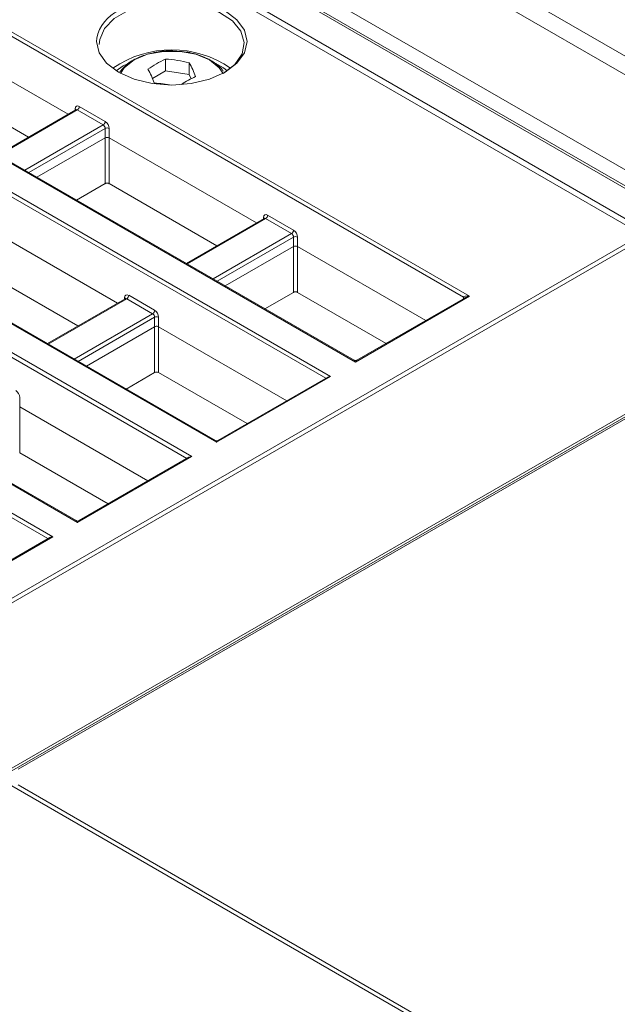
# Model space of a CAD drawing. Header units: millimetres. Extents: x 0 to 1118, y 0 to 864.
# Tile 270 of 372: x 879 to 889, y 234 to 251. Entities that reach past the tile are written whole.
import ezdxf

# ---------------------------------------------------------------- set-up
doc = ezdxf.new("R2010")
doc.units = ezdxf.units.MM

msp = doc.modelspace()

# ---------------------------------------------------------------- linework, layer by layer
at = {"color": 9, "linetype": 'Continuous', "lineweight": 15}
for p, q in [((917.255, 234.415), (877.438, 257.401)), ((877.238, 257.19), (916.972, 234.252)), ((915.246, 233.255), (875.802, 256.026)), ((884.335, 244.739), (871.497, 252.15)), ((881.899, 243.333), (869.061, 250.744)), ((880.857, 250.255), (880.784, 250.216)), ((880.784, 250.216), (880.661, 250.132)), ((879.978, 249.445), (878.602, 248.65)), ((879.941, 249.44), (879.941, 249.465)), ((879.463, 241.927), (866.625, 249.338)), ((879.057, 248.388), (880.433, 249.182)), ((880.467, 249.121), (879.127, 248.347)), ((883.28, 247.538), (881.904, 246.744)), ((883.243, 247.534), (883.244, 247.559)), ((882.359, 246.482), (883.735, 247.276)), ((883.769, 247.215), (882.429, 246.441)), ((880.844, 246.132), (879.468, 245.338)), ((880.807, 246.127), (880.808, 246.152)), ((886.749, 246.133), (886.75, 246.158)), ((879.923, 245.075), (881.299, 245.87)), ((881.333, 245.808), (879.993, 245.035))]:
    msp.add_line(p, q, dxfattribs=at)
at = {"color": 7, "linetype": 'Continuous', "lineweight": 15}
for p, q in [((915.525, 233.416), (875.791, 256.354)), ((915.283, 233.276), (875.839, 256.047)), ((889.878, 247.262), (875.777, 255.403)), ((875.802, 255.499), (890.045, 247.277)), ((873.898, 253.658), (886.856, 246.177)), ((886.75, 246.158), (873.933, 253.557)), ((884.856, 245.023), (871.898, 252.504)), ((884.831, 245.054), (871.973, 252.477)), ((871.462, 252.252), (884.42, 244.771)), ((882.42, 243.617), (869.462, 251.097)), ((882.395, 243.648), (869.537, 251.071)), ((869.026, 250.845), (881.984, 243.365)), ((879.818, 249.369), (877.235, 250.86)), ((881.522, 250.335), (881.522, 250.13)), ((881.94, 250.27), (881.94, 250.065)), ((879.123, 248.968), (877.235, 250.058)), ((881.294, 249.998), (881.522, 250.13)), ((881.522, 250.13), (881.94, 250.065)), ((881.94, 250.065), (881.975, 249.992)), ((879.984, 242.21), (867.026, 249.691)), ((879.959, 242.242), (867.101, 249.665)), ((866.59, 249.439), (879.548, 241.959)), ((879.953, 249.447), (878.587, 248.659)), ((880.433, 249.182), (879.978, 249.445)), ((880.013, 249.505), (880.468, 249.243)), ((880.467, 248.954), (880.467, 249.121)), ((880.537, 249.121), (880.537, 248.954)), ((879.271, 248.264), (880.467, 248.954)), ((880.467, 248.152), (880.467, 248.954)), ((883.12, 247.463), (880.537, 248.954)), ((880.537, 248.954), (880.537, 248.152)), ((880.467, 248.152), (879.966, 247.863)), ((882.425, 247.062), (880.537, 248.152)), ((880.684, 246.057), (878.101, 247.548)), ((883.255, 247.541), (881.889, 246.752)), ((883.735, 247.276), (883.28, 247.538)), ((883.315, 247.599), (883.77, 247.336)), ((890.045, 247.277), (855.649, 227.42)), ((855.649, 227.502), (889.878, 247.262)), ((883.769, 247.048), (883.769, 247.215)), ((883.84, 247.215), (883.84, 247.048)), ((882.573, 246.358), (883.769, 247.048)), ((883.769, 246.245), (883.769, 247.048)), ((886.087, 245.75), (883.84, 247.048)), ((883.84, 247.048), (883.84, 246.245)), ((879.989, 245.656), (878.101, 246.746)), ((880.819, 246.134), (879.453, 245.346)), ((881.299, 245.87), (880.844, 246.132)), ((880.879, 246.193), (881.334, 245.93)), ((883.769, 246.245), (883.268, 245.956)), ((885.392, 245.349), (883.84, 246.245)), ((886.856, 246.177), (884.856, 245.023)), ((886.781, 246.151), (884.881, 245.054)), ((881.333, 245.642), (881.333, 245.808)), ((881.404, 245.808), (881.404, 245.642)), ((880.137, 244.951), (881.333, 245.642)), ((881.333, 244.839), (881.333, 245.642)), ((883.651, 244.344), (881.404, 245.642)), ((881.404, 245.642), (881.404, 244.839)), ((891.041, 244.951), (878.791, 237.879)), ((891.041, 244.9), (878.791, 237.828)), ((891.033, 244.864), (878.938, 237.882)), ((881.333, 244.839), (880.832, 244.55)), ((882.956, 243.943), (881.404, 244.839)), ((884.42, 244.771), (882.42, 243.617)), ((884.37, 244.759), (882.445, 243.648)), ((878.968, 244.402), (878.968, 244.235)), ((881.215, 242.938), (878.968, 244.235)), ((878.968, 244.235), (878.968, 243.433)), ((880.52, 242.537), (878.968, 243.433)), ((881.984, 243.365), (879.984, 242.21)), ((881.934, 243.353), (880.009, 242.242)), ((879.548, 241.959), (877.548, 240.804)), ((879.498, 241.947), (877.573, 240.835)), ((878.791, 237.613), (899.014, 225.939)), ((878.938, 237.606), (899.005, 226.021))]:
    msp.add_line(p, q, dxfattribs=at)
at = {"color": 7, "linetype": 'Continuous', "lineweight": 15, "flags": 128}
for points in [[(880.701, 251.183), (880.974, 251.304), (881.293, 251.38), (881.634, 251.406), (881.976, 251.38), (882.294, 251.304), (882.568, 251.183), (882.778, 251.025), (882.91, 250.841), (882.955, 250.644), (882.91, 250.446), (882.778, 250.263), (882.568, 250.105), (882.294, 249.984), (881.976, 249.907), (881.634, 249.881), (881.293, 249.907), (880.974, 249.984), (880.701, 250.105), (880.491, 250.263), (880.359, 250.446), (880.314, 250.644), (880.318, 250.701)], [(882.533, 250.085), (882.742, 250.244), (882.868, 250.43), (882.904, 250.629), (882.845, 250.825), (882.697, 251.006), (882.469, 251.156), (882.18, 251.266), (881.85, 251.326), (881.504, 251.333), (881.168, 251.286), (880.867, 251.188), (880.622, 251.047), (880.453, 250.873), (880.371, 250.679), (880.364, 250.594)]]:
    msp.add_lwpolyline(points, dxfattribs=at)
at = {"color": 9, "linetype": 'Continuous', "lineweight": 15, "flags": 128}
for points in [[(882.534, 250.086), (882.467, 250.184), (882.295, 250.321), (882.059, 250.42), (881.781, 250.472), (881.488, 250.472), (881.21, 250.42), (880.973, 250.321), (880.801, 250.184), (880.735, 250.086)], [(882.608, 250.132), (882.541, 250.181), (882.394, 250.263)]]:
    msp.add_lwpolyline(points, dxfattribs=at)
at = {"color": 9, "linetype": 'Continuous', "lineweight": 15}
for centre, radius, start, end in [((880.99, 250.56), 0.687, 114.8875, 168.0881), ((881.634, 248.702), 1.798, 55.0066, 124.9934), ((879.929, 249.44), 0.0278, 17.7474, 63.5493), ((883.231, 247.534), 0.0278, 17.7474, 63.5493), ((880.795, 246.128), 0.0278, 17.7474, 63.5493), ((886.737, 246.133), 0.0277, 17.5566, 63.5686)]:
    msp.add_arc(centre, radius, start, end, dxfattribs=at)
at = {"color": 7, "linetype": 'Continuous', "lineweight": 15}
for centre, radius, start, end in [((882.268, 248.69), 1.806, 114.3817, 125.6129), ((881.386, 248.07), 2.27, 75.8569, 86.557), ((880.099, 249.269), 2.097, 21.2586, 28.5383), ((879.374, 249.157), 2.097, 21.2586, 28.5383), ((881.195, 247.677), 2.244, 78.7033, 86.5917), ((882.781, 248.417), 1.769, 114.3232, 123.5017), ((879.936, 249.51), 0.077, 302.6523, 356.7703), ((880.391, 249.247), 0.077, 302.6523, 356.7703), ((880.502, 249.05), 0.0793, 63.5265, 116.4735), ((883.239, 247.603), 0.077, 302.6523, 356.7703), ((883.693, 247.341), 0.077, 302.6523, 356.7703), ((883.804, 247.144), 0.0793, 63.5265, 116.4735), ((880.803, 246.197), 0.077, 302.6523, 356.7703), ((881.257, 245.934), 0.077, 302.6523, 356.7703), ((881.368, 245.737), 0.0793, 63.5265, 116.4735), ((884.856, 245.098), 0.05, 242.0362, 298.5597), ((882.42, 243.691), 0.05, 242.0362, 298.5597), ((879.984, 242.285), 0.05, 242.0362, 298.5597)]:
    msp.add_arc(centre, radius, start, end, dxfattribs=at)
for centre, major_axis, ratio, start_param, end_param in [((880.012, 249.423), (-0.0487, 0.0874), 0.587367, 5.506906, 7.06025), ((880.467, 249.16), (-0.0487, 0.0874), 0.587367, 3.953563, 5.506906), ((880.431, 249.141), (-0.0236, 0.0441), 0.597158, 3.963237, 5.51658), ((880.502, 248.131), (0.05, 0), 0.577464, 0.78555, 2.356042), ((883.314, 247.517), (-0.0487, 0.0874), 0.587367, 5.506906, 7.06025), ((883.769, 247.254), (-0.0487, 0.0874), 0.587367, 3.953563, 5.506906), ((883.734, 247.234), (-0.0236, 0.0441), 0.597158, 3.963237, 5.51658), ((883.804, 246.225), (0.05, 0), 0.577464, 0.78555, 2.356042), ((880.878, 246.11), (-0.0487, 0.0874), 0.587367, 5.506906, 7.06025), ((886.856, 246.137), (0.106, -0.024), 0.368996, 1.653368, 3.206712), ((881.333, 245.848), (-0.0487, 0.0874), 0.587367, 3.953563, 5.506906), ((881.298, 245.828), (-0.0236, 0.0441), 0.597158, 3.963237, 5.51658), ((881.368, 244.819), (0.05, 0), 0.577464, 0.78555, 2.356042), ((884.42, 244.73), (0.0707, 0), 0.577382, 1.570796, 2.356113), ((878.897, 244.442), (-0.0487, 0.0874), 0.587367, 3.953563, 5.506906), ((881.984, 243.324), (0.0707, 0), 0.577382, 1.570796, 2.356113), ((879.548, 241.918), (0.0707, 0), 0.577382, 1.570796, 2.356113)]:
    msp.add_ellipse(centre, major_axis=major_axis, ratio=ratio, start_param=start_param, end_param=end_param, dxfattribs=at)
at = {"color": 9, "linetype": 'Continuous', "lineweight": 15}
for centre, major_axis, ratio, start_param, end_param in [((879.977, 249.403), (-0.0236, 0.0441), 0.597158, 5.51658, 6.301897), ((883.279, 247.497), (-0.0236, 0.0441), 0.597158, 5.51658, 6.301897), ((880.843, 246.091), (-0.0236, 0.0441), 0.597158, 5.51658, 6.301897), ((886.856, 246.137), (0.106, 0.024), 0.368996, 1.488224, 2.273541), ((884.856, 244.982), (-0.0312, 0.0733), 0.227773, 5.203842, 5.989159), ((884.856, 244.982), (0.0312, 0.0733), 0.227773, 0.283724, 1.079343), ((882.42, 243.576), (-0.0312, 0.0733), 0.227773, 5.203842, 6.006756), ((882.42, 243.576), (0.0312, 0.0733), 0.227773, 0.283724, 1.079343), ((879.984, 242.17), (-0.0312, 0.0733), 0.227773, 5.203842, 6.006756), ((879.984, 242.17), (0.0312, 0.0733), 0.227773, 0.294026, 1.079343)]:
    msp.add_ellipse(centre, major_axis=major_axis, ratio=ratio, start_param=start_param, end_param=end_param, dxfattribs=at)
at = {"color": 7, "linetype": 'Continuous', "lineweight": 15}
for points, knots in [([(881.655, 250.478), (881.649, 250.479), (881.551, 250.488), (881.354, 250.461), (881.095, 250.393), (880.869, 250.277), (880.771, 250.167), (880.722, 250.112)], [0, 0, 0, 0, 0.015647, 0.258587, 0.502769, 0.749717, 1, 1, 1, 1]), ([(882.537, 250.123), (882.535, 250.126), (882.504, 250.186), (882.383, 250.279), (882.178, 250.391), (881.924, 250.464), (881.743, 250.473), (881.655, 250.478)], [0, 0, 0, 0, 0.0148371, 0.2520171, 0.5031985, 0.7600969, 1, 1, 1, 1]), ([(879.957, 249.451), (879.957, 249.451), (879.957, 249.451), (879.954, 249.447), (879.953, 249.447), (879.953, 249.447)], [0, 0, 0, 0, 0.251218, 0.972263, 1, 1, 1, 1]), ([(880.467, 248.954), (880.472, 248.956), (880.482, 248.961), (880.502, 248.963), (880.522, 248.961), (880.532, 248.956), (880.537, 248.954)], [0, 0, 0, 0, 0.25001, 0.5, 0.74999, 1, 1, 1, 1]), ([(883.259, 247.544), (883.259, 247.544), (883.259, 247.545), (883.256, 247.541), (883.255, 247.541), (883.255, 247.541)], [0, 0, 0, 0, 0.251218, 0.972263, 1, 1, 1, 1]), ([(883.769, 247.048), (883.774, 247.05), (883.784, 247.055), (883.804, 247.057), (883.824, 247.055), (883.834, 247.05), (883.84, 247.048)], [0, 0, 0, 0, 0.25001, 0.5, 0.74999, 1, 1, 1, 1]), ([(880.823, 246.138), (880.823, 246.138), (880.823, 246.139), (880.82, 246.135), (880.819, 246.134), (880.819, 246.134)], [0, 0, 0, 0, 0.250929, 0.971143, 1, 1, 1, 1]), ([(881.333, 245.642), (881.338, 245.644), (881.348, 245.649), (881.368, 245.651), (881.388, 245.649), (881.398, 245.644), (881.404, 245.642)], [0, 0, 0, 0, 0.25001, 0.5, 0.74999, 1, 1, 1, 1])]:
    msp.add_open_spline(points, degree=3, knots=knots, dxfattribs=at)

doc.saveas('drawing.dxf')
